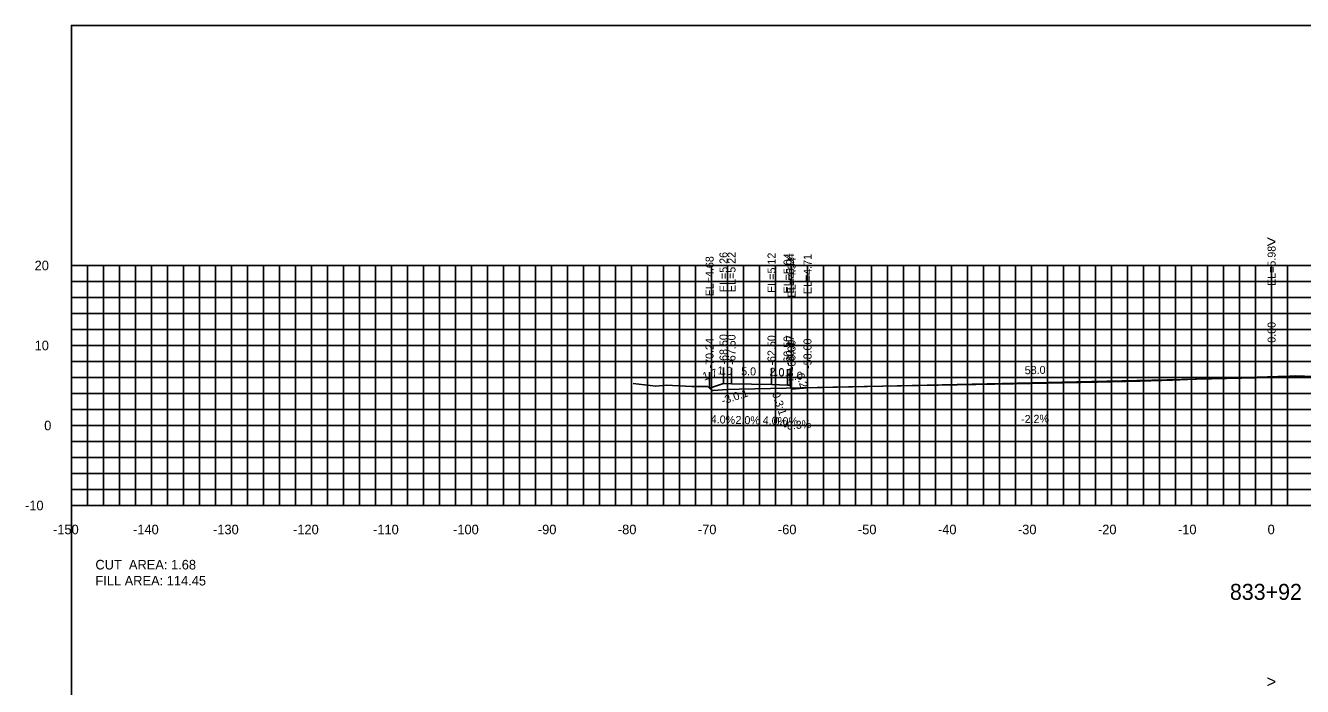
# Model space of a CAD drawing. Extents: x 1797419 to 1809236, y 248759 to 251512.
# Drawn here: x 1807915.3 to 1808074.9, y 250524.6 to 250607.3 of the extents above; entities that cross this region are included whole.
import ezdxf

# ---------------------------------------------------------------- set-up
doc = ezdxf.new("R2010")
doc.units = 0
for name, color, linetype in [('1', 7, 'Continuous'), ('10', 7, 'Continuous'), ('3', 7, 'Continuous'), ('31', 7, 'Continuous'), ('4', 7, 'Continuous'), ('60', 7, 'Continuous'), ('ANNO-TXT', 7, 'Continuous'), ('CL-CNST', 7, 'Continuous'), ('Level 62', 7, 'Continuous'), ('M-ROADS', 7, 'Continuous')]:
    doc.layers.add(name, color=color, linetype=linetype)

msp = doc.modelspace()

# ---------------------------------------------------------------- linework, layer by layer
for p, q in [((1808002.5, 250562.51), (1808002.5, 250564.51)), ((1808071, 250563.24), (1808071, 250565.24)), ((1808000.76, 250561.93), (1808000.76, 250563.93)), ((1808003.5, 250562.47), (1808003.5, 250564.47)), ((1808008.5, 250562.37), (1808008.5, 250564.37)), ((1808010.5, 250562.29), (1808010.5, 250564.29)), ((1808010.83, 250562.29), (1808010.83, 250564.29)), ((1808011, 250561.79), (1808011, 250563.79)), ((1808013, 250561.96), (1808013, 250563.96))]:
    msp.add_line(p, q)
msp.add_lwpolyline([(1807921, 250417.26), (1808221, 250417.26), (1808221, 250607.26), (1807921, 250607.26)], close=True)
at = {"layer": '60'}
for p, q in [((1807920.94, 250577.26), (1807921, 250577.26)), ((1807921, 250547.26), (1807921, 250577.26)), ((1807920.94, 250567.26), (1807921, 250567.26)), ((1807920.94, 250557.26), (1807921, 250557.26)), ((1807920.94, 250547.26), (1807921, 250547.26)), ((1807921, 250547.26), (1808221, 250547.26)), ((1807921, 250547.2), (1807921, 250547.26)), ((1807931, 250547.2), (1807931, 250547.26)), ((1807941, 250547.2), (1807941, 250547.26)), ((1807951, 250547.2), (1807951, 250547.26)), ((1807961, 250547.2), (1807961, 250547.26)), ((1807971, 250547.2), (1807971, 250547.26)), ((1807981, 250547.2), (1807981, 250547.26)), ((1807991, 250547.2), (1807991, 250547.26)), ((1808001, 250547.2), (1808001, 250547.26)), ((1808011, 250547.2), (1808011, 250547.26)), ((1808021, 250547.2), (1808021, 250547.26)), ((1808031, 250547.2), (1808031, 250547.26)), ((1808041, 250547.2), (1808041, 250547.26)), ((1808051, 250547.2), (1808051, 250547.26)), ((1808061, 250547.2), (1808061, 250547.26)), ((1808071, 250547.2), (1808071, 250547.26))]:
    msp.add_line(p, q, dxfattribs=at)
at = {"layer": 'CL-CNST'}
msp.add_lwpolyline([(1808000.76, 250561.93), (1808002.5, 250562.51), (1808003.5, 250562.47), (1808008.5, 250562.37), (1808010.5, 250562.29), (1808010.83, 250562.29), (1808011, 250561.79), (1808013, 250561.96), (1808071, 250563.24), (1808129, 250564.51), (1808131, 250564.35), (1808131.17, 250564.85), (1808131.5, 250564.85), (1808133.5, 250564.93), (1808138.5, 250565.03), (1808139.5, 250565.07), (1808146.71, 250562.66)], dxfattribs=at)
at = {"layer": 'Level 62'}
for p, q in [((1807921, 250577.26), (1808221, 250577.26)), ((1807921, 250547.26), (1807921, 250577.26)), ((1807923, 250547.26), (1807923, 250577.26)), ((1807925, 250547.26), (1807925, 250577.26)), ((1807927, 250547.26), (1807927, 250577.26)), ((1807929, 250547.26), (1807929, 250577.26)), ((1807931, 250547.26), (1807931, 250577.26)), ((1807933, 250547.26), (1807933, 250577.26)), ((1807935, 250547.26), (1807935, 250577.26)), ((1807937, 250547.26), (1807937, 250577.26)), ((1807939, 250547.26), (1807939, 250577.26)), ((1807941, 250547.26), (1807941, 250577.26)), ((1807943, 250547.26), (1807943, 250577.26)), ((1807945, 250547.26), (1807945, 250577.26)), ((1807947, 250547.26), (1807947, 250577.26)), ((1807949, 250547.26), (1807949, 250577.26)), ((1807951, 250547.26), (1807951, 250577.26)), ((1807953, 250547.26), (1807953, 250577.26)), ((1807955, 250547.26), (1807955, 250577.26)), ((1807957, 250547.26), (1807957, 250577.26)), ((1807959, 250547.26), (1807959, 250577.26)), ((1807961, 250547.26), (1807961, 250577.26)), ((1807963, 250547.26), (1807963, 250577.26)), ((1807965, 250547.26), (1807965, 250577.26)), ((1807967, 250547.26), (1807967, 250577.26)), ((1807969, 250547.26), (1807969, 250577.26)), ((1807971, 250547.26), (1807971, 250577.26)), ((1807973, 250547.26), (1807973, 250577.26)), ((1807975, 250547.26), (1807975, 250577.26)), ((1807977, 250547.26), (1807977, 250577.26)), ((1807979, 250547.26), (1807979, 250577.26)), ((1807981, 250547.26), (1807981, 250577.26)), ((1807983, 250547.26), (1807983, 250577.26)), ((1807985, 250547.26), (1807985, 250577.26)), ((1807987, 250547.26), (1807987, 250577.26)), ((1807989, 250547.26), (1807989, 250577.26)), ((1807991, 250547.26), (1807991, 250577.26)), ((1807993, 250547.26), (1807993, 250577.26)), ((1807995, 250547.26), (1807995, 250577.26)), ((1807997, 250547.26), (1807997, 250577.26)), ((1807999, 250547.26), (1807999, 250577.26)), ((1808001, 250547.26), (1808001, 250577.26)), ((1808003, 250547.26), (1808003, 250577.26)), ((1808005, 250547.26), (1808005, 250577.26)), ((1808007, 250547.26), (1808007, 250577.26)), ((1808009, 250547.26), (1808009, 250577.26)), ((1808011, 250547.26), (1808011, 250577.26)), ((1808013, 250547.26), (1808013, 250577.26)), ((1808015, 250547.26), (1808015, 250577.26)), ((1808017, 250547.26), (1808017, 250577.26)), ((1808019, 250547.26), (1808019, 250577.26)), ((1808021, 250547.26), (1808021, 250577.26)), ((1808023, 250547.26), (1808023, 250577.26)), ((1808025, 250547.26), (1808025, 250577.26)), ((1808027, 250547.26), (1808027, 250577.26)), ((1808029, 250547.26), (1808029, 250577.26)), ((1808031, 250547.26), (1808031, 250577.26)), ((1808033, 250547.26), (1808033, 250577.26)), ((1808035, 250547.26), (1808035, 250577.26)), ((1808037, 250547.26), (1808037, 250577.26)), ((1808039, 250547.26), (1808039, 250577.26)), ((1808041, 250547.26), (1808041, 250577.26)), ((1808043, 250547.26), (1808043, 250577.26)), ((1808045, 250547.26), (1808045, 250577.26)), ((1808047, 250547.26), (1808047, 250577.26)), ((1808049, 250547.26), (1808049, 250577.26)), ((1808051, 250547.26), (1808051, 250577.26)), ((1808053, 250547.26), (1808053, 250577.26)), ((1808055, 250547.26), (1808055, 250577.26)), ((1808057, 250547.26), (1808057, 250577.26)), ((1808059, 250547.26), (1808059, 250577.26)), ((1808061, 250547.26), (1808061, 250577.26)), ((1808063, 250547.26), (1808063, 250577.26)), ((1808065, 250547.26), (1808065, 250577.26)), ((1808067, 250547.26), (1808067, 250577.26)), ((1808069, 250547.26), (1808069, 250577.26)), ((1808071, 250547.26), (1808071, 250577.26)), ((1808073, 250547.26), (1808073, 250577.26)), ((1807921, 250575.26), (1808221, 250575.26)), ((1807921, 250573.26), (1808221, 250573.26)), ((1807921, 250571.26), (1808221, 250571.26)), ((1807921, 250569.26), (1808221, 250569.26)), ((1807921, 250567.26), (1808221, 250567.26)), ((1807921, 250565.26), (1808221, 250565.26)), ((1807921, 250563.26), (1808221, 250563.26)), ((1807921, 250561.26), (1808221, 250561.26)), ((1807921, 250559.26), (1808221, 250559.26)), ((1807921, 250557.26), (1808221, 250557.26)), ((1807921, 250555.26), (1808221, 250555.26)), ((1807921, 250553.26), (1808221, 250553.26)), ((1807921, 250551.26), (1808221, 250551.26)), ((1807921, 250549.26), (1808221, 250549.26)), ((1807921, 250547.26), (1808221, 250547.26))]:
    msp.add_line(p, q, dxfattribs=at)
at = {"layer": 'M-ROADS'}
msp.add_lwpolyline([(1807991.21, 250562.51), (1807994.05, 250562.17), (1807995.34, 250562.29), (1807998.55, 250562.14), (1808000.49, 250562.12), (1808000.56, 250562.12), (1808000.6, 250562.09), (1808001.06, 250561.64), (1808001.2, 250561.65), (1808002.96, 250561.76), (1808004.46, 250561.79), (1808020.09, 250562.15), (1808029.38, 250562.31), (1808038.73, 250562.45), (1808049.25, 250562.68), (1808054.58, 250562.79), (1808058.6, 250562.91), (1808061.43, 250563.04), (1808071.77, 250563.38), (1808072.49, 250563.4), (1808073.99, 250563.45), (1808083.98, 250563.11)], dxfattribs=at)

# ---------------------------------------------------------------- texts
for s, rotation, p in [('-3.0:1', 18.4349, (1808002.42, 250559.85)), ('0.3:1', 288.4353, (1808008.55, 250561.25))]:
    msp.add_text(s, height=1, rotation=rotation).set_placement(p)
at = {"layer": '1'}
msp.add_text('833+92', height=2, dxfattribs=at).set_placement((1808065.79, 250535.46))
at = {"layer": '10'}
for s, p in [('-150', (1807918.7, 250543.66)), ('-140', (1807928.7, 250543.66)), ('-130', (1807938.7, 250543.66)), ('-120', (1807948.7, 250543.66)), ('-110', (1807958.7, 250543.66)), ('-100', (1807968.7, 250543.66)), ('-90', (1807979.3, 250543.66)), ('-80', (1807989.3, 250543.66)), ('-70', (1807999.3, 250543.66)), ('-60', (1808009.3, 250543.66)), ('-50', (1808019.3, 250543.66)), ('-40', (1808029.3, 250543.66)), ('-30', (1808039.3, 250543.66)), ('-20', (1808049.3, 250543.66)), ('-10', (1808059.3, 250543.66)), ('0', (1808070.5, 250543.66))]:
    msp.add_text(s, height=1.2, dxfattribs=at).set_placement(p)
at = {"layer": '3'}
for s, p in [('EL=5.26', (1808003, 250573.93)), ('EL=5.22', (1808004, 250573.94)), ('EL=5.98', (1808071.5, 250574.7)), ('EL=4.68', (1808001.26, 250573.4)), ('EL=5.12', (1808009, 250573.84)), ('EL=5.04', (1808011, 250573.76)), ('EL=5.04', (1808011.33, 250573.76)), ('EL=4.54', (1808011.5, 250573.26)), ('EL=4.71', (1808013.5, 250573.68)), ('0.00', (1808071.5, 250567.6)), ('-70.24', (1808001.26, 250564.39)), ('-68.50', (1808003, 250564.89)), ('-67.50', (1808004, 250564.85)), ('-62.50', (1808009, 250564.75)), ('-60.50', (1808011, 250564.67)), ('-60.17', (1808011.33, 250564.75)), ('-60.00', (1808011.5, 250564.17)), ('-58.00', (1808013.5, 250564.34))]:
    msp.add_text(s, height=1, rotation=90, dxfattribs=at).set_placement(p)
at = {"layer": '31'}
for s, p in [('20', (1807916.4, 250576.66)), ('10', (1807916.4, 250566.66)), ('0', (1807917.6, 250556.66)), ('-10', (1807915.2, 250546.66))]:
    msp.add_text(s, height=1.2, dxfattribs=at).set_placement(p)
at = {"layer": '4'}
for s, rotation, p in [('1.0', 357.7094, (1808001.73, 250563.65)), ('5.0', 358.8542, (1808004.7, 250563.55)), ('58.0', 1.2603, (1808040.16, 250563.66)), ('1.7', 18.4349, (1808000.07, 250562.86)), ('2.0', 357.7094, (1808008.23, 250563.49)), ('2.0', 4.7636, (1808010.59, 250562.86)), ('0.2', 288.4353, (1808011.56, 250563.61)), ('4.0%', 357.7094, (1808000.89, 250557.57)), ('2.0%', 358.8542, (1808003.99, 250557.46)), ('4.0%', 357.7094, (1808007.39, 250557.41)), ('-2.2%', 1.2603, (1808039.7, 250557.55)), ('-8.3%', 4.7636, (1808010.02, 250556.69))]:
    msp.add_text(s, height=1, rotation=rotation, dxfattribs=at).set_placement(p)
for s, p in [('0.3', (1808009.39, 250563.39)), ('0.0%', (1808008.76, 250557.29))]:
    msp.add_text(s, height=1, dxfattribs=at).set_placement(p)
at = {"layer": '60'}
for s, height, p in [('>', 1.5, (1808070.39, 250579.51)), ('-', 0.0001, (1807921, 250547.26)), ('>', 1.5, (1808070.39, 250524.51))]:
    msp.add_text(s, height=height, dxfattribs=at).set_placement(p)
at = {"layer": 'ANNO-TXT'}
for s, p in [('CUT  AREA: 1.68', (1807924, 250539.26)), ('FILL AREA: 114.45', (1807924, 250537.26))]:
    msp.add_text(s, height=1.2, dxfattribs=at).set_placement(p)

doc.saveas('drawing.dxf')
